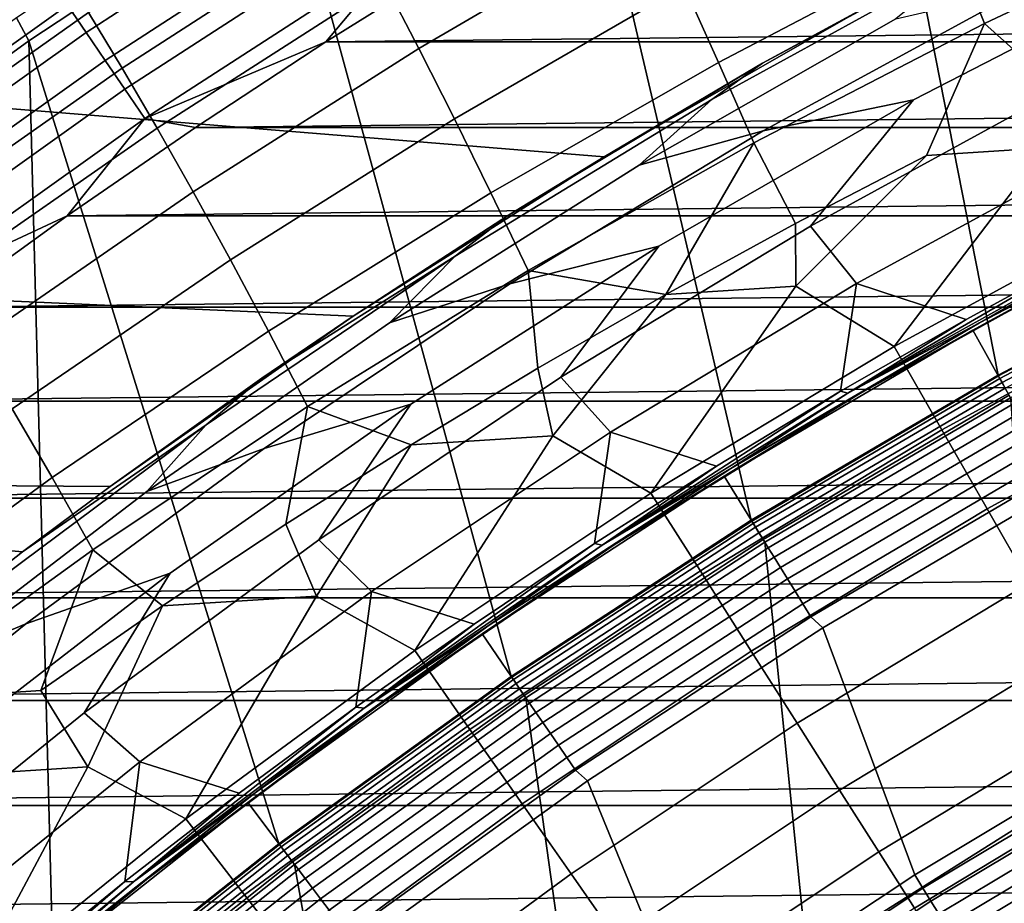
# Model space of a CAD drawing. Header units: metres. Extents: x -109 to 109, y -342 to 66.
# Tile 241 of 512: x -15.47 to -11.65, y 18.92 to 22.34. Entities that reach past the tile are written whole.
import ezdxf

# ---------------------------------------------------------------- set-up
doc = ezdxf.new("R2010")
doc.units = ezdxf.units.M
doc.layers.add('solid_K_24_62_16_000B91', color=7, linetype='CONTINUOUS')

msp = doc.modelspace()

# ---------------------------------------------------------------- linework, layer by layer
at = {"layer": 'solid_K_24_62_16_000B91'}
for points in [[(-10.697732, 21.48391, 31), (-11.206532, 24.659534, 31), (-12.302062, 24.131685, 31), (-11.678498, 20.966942, 31)], [(-11.678498, 20.966942, 31), (-12.302062, 24.131685, 31), (-13.372755, 23.555222, 31), (-12.6344, 20.40519, 31)], [(-12.6344, 20.40519, 31), (-13.372755, 23.555222, 31), (-14.416453, 22.931307, 31), (-13.563271, 19.799942, 31)], [(-11.85964, 22.64995, -21.894165), (-10.93989, 23.088539, -21.900867), (-10.820556, 22.758385, -22.19072), (-11.731484, 22.328861, -22.176815)], [(-14.272616, 23.053299, 84.768677), (-15.281243, 22.399347, 84.768677), (-15.209894, 22.29446, 84.824738), (-14.205976, 22.94536, 84.824738)], [(-14.461519, 23.022137, 30.994898), (-15.479605, 22.350306, 30.994898), (-15.431108, 22.261173, 31), (-14.416453, 22.931307, 31)], [(-14.054347, 22.488754, -20.978497), (-13.151037, 23.021008, -20.961334), (-13.024526, 22.755806, -21.285484), (-13.920831, 22.232243, -21.293806)], [(-15.200982, 22.370878, -20.342508), (-14.308288, 22.952448, -20.306091), (-14.183616, 22.729036, -20.648952), (-15.0704, 22.155439, -20.675669)], [(-12.894372, 22.474514, -21.594213), (-11.985047, 22.955849, -21.593903), (-11.85964, 22.64995, -21.894165), (-12.760906, 22.177803, -21.886576)], [(-13.563271, 19.799942, 31), (-14.416453, 22.931307, 31), (-15.431108, 22.261173, 31), (-14.463273, 19.152376, 31)], [(-14.205976, 22.94536, 84.824738), (-15.209894, 22.29446, 84.824738), (-15.135939, 22.185741, 84.868843), (-14.136902, 22.833475, 84.868843)], [(-16.44178, 22.278242, -19.341848), (-15.559854, 22.913189, -19.273428), (-15.446076, 22.750374, -19.640497), (-16.323484, 22.121788, -19.698294)], [(-15.729651, 22.800617, 46.202801), (-12.204681, 22.383816, 46.110397), (-13.204046, 21.811832, 45.983593), (-16.704939, 22.096041, 46.0466)], [(-14.136902, 22.833475, 84.868843), (-15.135939, 22.185741, 84.868843), (-15.060007, 22.074118, 84.900612), (-14.065983, 22.718603, 84.900612)], [(-16.323484, 22.121788, -19.698294), (-15.446076, 22.750374, -19.640497), (-15.32633, 22.569397, -19.997154), (-16.198927, 21.947838, -20.044487)], [(-15.0704, 22.155439, -20.675669), (-14.183616, 22.729036, -20.648952), (-14.054347, 22.488754, -20.978497), (-14.934951, 21.9237, -20.995745)], [(-13.920831, 22.232243, -21.293806), (-13.024526, 22.755806, -21.285484), (-12.894372, 22.474514, -21.594213), (-13.783419, 21.960148, -21.593964)], [(-11.731484, 22.328861, -22.176815), (-10.820556, 22.758385, -22.19072), (-10.927678, 22.311924, -22.456635), (-11.443775, 22.070732, -22.444767)], [(-14.065983, 22.718603, 84.900612), (-15.060007, 22.074118, 84.900612), (-14.982751, 21.960546, 84.919785), (-13.993825, 22.601725, 84.919785)], [(-11.582973, 22.717457, 45.643486), (-11.766059, 22.596003, 44.4907), (-12.786537, 22.034607, 44.4907), (-12.591104, 22.174585, 45.643486)], [(-12.204681, 22.383816, 46.110397), (-11.582973, 22.717457, 45.643486), (-12.591104, 22.174585, 45.643486)], [(-15.473689, 22.682253, 84.534042), (-16.464727, 21.975534, 84.534042), (-16.400904, 21.890097, 84.622704), (-15.413707, 22.594074, 84.622704)], [(-12.760906, 22.177803, -21.886576), (-11.85964, 22.64995, -21.894165), (-11.731484, 22.328861, -22.176815), (-12.624464, 21.866335, -22.161631)], [(-15.413707, 22.594074, 84.622704), (-16.400904, 21.890097, 84.622704), (-16.332451, 21.798464, 84.701141), (-15.349375, 22.499504, 84.701141)], [(-13.993825, 22.601725, 84.919785), (-14.982751, 21.960546, 84.919785), (-14.282001, 22.25713, 84.926178)], [(-13.993825, 22.601725, 84.919785), (-14.282001, 22.25713, 84.926178), (-13.770153, 22.576464, 84.926178)], [(13.770144, 22.576469, 84.926178), (-13.770153, 22.576464, 84.926178), (-14.282001, 22.25713, 84.926178)], [(14.281992, 22.257135, 84.926178), (13.770144, 22.576469, 84.926178), (-14.282001, 22.25713, 84.926178)], [(-11.766059, 22.596003, 44.4907), (-12.07424, 22.346273, 43.340183), (-13.068021, 21.780039, 43.340183), (-12.786537, 22.034607, 44.4907)], [(-16.198927, 21.947838, -20.044487), (-15.32633, 22.569397, -19.997154), (-15.200982, 22.370878, -20.342508), (-16.068491, 21.75699, -20.379566)], [(-12.588174, 21.913216, 42.19429), (-11.582003, 22.461264, 42.19429), (-10.994465, 22.554777, 41.055355), (-12.005807, 22.033085, 41.055355)], [(-10.994465, 22.554777, 41.055355), (-11.414175, 22.085495, 39.925716), (-12.40539, 21.544346, 39.925716), (-12.005807, 22.033085, 41.055355)], [(-15.349375, 22.499504, 84.701141), (-16.332451, 21.798464, 84.701141), (-16.259956, 21.701418, 84.768677), (-15.281243, 22.399347, 84.768677)], [(-14.934951, 21.9237, -20.995745), (-14.054347, 22.488754, -20.978497), (-13.920831, 22.232243, -21.293806), (-14.795001, 21.676283, -21.301842)], [(-13.783419, 21.960148, -21.593964), (-12.894372, 22.474514, -21.594213), (-12.760906, 22.177803, -21.886576), (-13.64246, 21.673113, -21.878052)], [(-13.068021, 21.780039, 43.340183), (-12.07424, 22.346273, 43.340183), (-11.582003, 22.461264, 42.19429), (-12.588174, 21.913216, 42.19429)], [(-15.281243, 22.399347, 84.768677), (-16.259956, 21.701418, 84.768677), (-16.184038, 21.599791, 84.824738), (-15.209894, 22.29446, 84.824738)], [(-13.204046, 21.811832, 45.983593), (-12.204681, 22.383816, 46.110397), (-12.591104, 22.174585, 45.643486)], [(-15.479605, 22.350306, 30.994898), (-16.466532, 21.633484, 30.994898), (-16.41473, 21.546127, 31), (-15.431108, 22.261173, 31)], [(-16.068491, 21.75699, -20.379566), (-15.200982, 22.370878, -20.342508), (-15.0704, 22.155439, -20.675669), (-15.932558, 21.549841, -20.702669)], [(-12.624464, 21.866335, -22.161631), (-11.731484, 22.328861, -22.176815), (-11.955483, 21.818195, -22.432285), (-12.462487, 21.554426, -22.419195)], [(-11.731484, 22.328861, -22.176815), (-11.443775, 22.070732, -22.444767), (-11.494721, 21.847784, -22.569874), (-11.955483, 21.818195, -22.432285)], [(-15.209894, 22.29446, 84.824738), (-16.184038, 21.599791, 84.824738), (-16.105345, 21.49445, 84.868843), (-15.135939, 22.185741, 84.868843)], [(-15.332311, 18.464027, 31), (-15.431108, 22.261173, 31), (-16.41473, 21.546127, 31), (-16.168739, 17.73617, 31)], [(-15.332311, 18.464027, 31), (-14.463273, 19.152376, 31), (-15.431108, 22.261173, 31)], [(-14.982751, 21.960546, 84.919785), (-14.786502, 21.926186, 84.926178), (-14.282001, 22.25713, 84.926178)], [(-14.795001, 21.676283, -21.301842), (-13.920831, 22.232243, -21.293806), (-13.783419, 21.960148, -21.593964), (-14.650919, 21.413809, -21.593073)], [(14.281992, 22.257135, 84.926178), (-14.282001, 22.25713, 84.926178), (-14.786502, 21.926186, 84.926178)], [(14.786493, 21.926191, 84.926178), (14.281992, 22.257135, 84.926178), (-14.786502, 21.926186, 84.926178)], [(-15.135939, 22.185741, 84.868843), (-16.105345, 21.49445, 84.868843), (-16.024551, 21.386293, 84.900612), (-15.060007, 22.074118, 84.900612)], [(-15.932558, 21.549841, -20.702669), (-15.0704, 22.155439, -20.675669), (-14.934951, 21.9237, -20.995745), (-15.791512, 21.326986, -21.012928)], [(-12.591104, 22.174585, 45.643486), (-12.786537, 22.034607, 44.4907), (-13.780291, 21.427156, 44.4907), (-13.573849, 21.587004, 45.643486)], [(-13.64246, 21.673113, -21.878052), (-12.760906, 22.177803, -21.886576), (-12.624464, 21.866335, -22.161631), (-13.498307, 21.37178, -22.145153)], [(-13.204046, 21.811832, 45.983593), (-12.591104, 22.174585, 45.643486), (-13.573849, 21.587004, 45.643486)], [(-16.704939, 22.096041, 46.0466), (-13.204046, 21.811832, 45.983593), (-14.175339, 21.19549, 45.846954), (-17.649883, 21.34881, 45.880943)], [(-12.40539, 21.544346, 39.925716), (-11.414175, 22.085495, 39.925716), (-11.249434, 21.853251, 38.807678), (-12.226989, 21.321705, 38.807678)], [(-15.060007, 22.074118, 84.900612), (-16.024551, 21.386293, 84.900612), (-15.942347, 21.276251, 84.919785), (-14.982751, 21.960546, 84.919785)], [(-12.786537, 22.034607, 44.4907), (-13.068021, 21.780039, 43.340183), (-14.035303, 21.169636, 43.340183), (-13.780291, 21.427156, 44.4907)], [(-13.568471, 21.320126, 42.19429), (-12.588174, 21.913216, 42.19429), (-12.005807, 22.033085, 41.055355), (-12.992455, 21.466074, 41.055355)], [(-12.005807, 22.033085, 41.055355), (-12.40539, 21.544346, 39.925716), (-13.371005, 20.958738, 39.925716), (-12.992455, 21.466074, 41.055355)], [(-14.982751, 21.960546, 84.919785), (-15.942347, 21.276251, 84.919785), (-15.283264, 21.583897, 84.926178)], [(-14.982751, 21.960546, 84.919785), (-15.283264, 21.583897, 84.926178), (-14.786502, 21.926186, 84.926178)], [(-15.791512, 21.326986, -21.012928), (-14.934951, 21.9237, -20.995745), (-14.795001, 21.676283, -21.301842), (-15.645735, 21.089025, -21.309481)], [(14.786493, 21.926191, 84.926178), (-14.786502, 21.926186, 84.926178), (-15.283264, 21.583897, 84.926178)], [(15.283257, 21.583902, 84.926178), (14.786493, 21.926191, 84.926178), (-15.283264, 21.583897, 84.926178)], [(-14.650919, 21.413809, -21.593073), (-13.783419, 21.960148, -21.593964), (-13.64246, 21.673113, -21.878052), (-14.503072, 21.136896, -21.868546)], [(-14.035303, 21.169636, 43.340183), (-13.068021, 21.780039, 43.340183), (-12.588174, 21.913216, 42.19429), (-13.568471, 21.320126, 42.19429)], [(-13.498307, 21.37178, -22.145153), (-12.624464, 21.866335, -22.161631), (-12.964427, 21.279587, -22.405491)], [(-12.624464, 21.866335, -22.161631), (-12.462487, 21.554426, -22.419195), (-12.964427, 21.279587, -22.405491)], [(-11.955483, 21.818195, -22.432285), (-11.494721, 21.847784, -22.569874), (-12.081273, 21.078581, -22.877867), (-12.461119, 21.311378, -22.569874)], [(-11.309973, 21.44997, 37.711193), (-11.802533, 21.18294, 37.711193), (-12.226989, 21.321705, 38.807678), (-11.249434, 21.853251, 38.807678)], [(-11.115284, 21.603569, -22.877867), (-12.081273, 21.078581, -22.877867), (-11.494721, 21.847784, -22.569874)], [(-14.175339, 21.19549, 45.846954), (-13.204046, 21.811832, 45.983593), (-13.573849, 21.587004, 45.643486)], [(-12.462487, 21.554426, -22.419195), (-11.955483, 21.818195, -22.432285), (-12.461119, 21.311378, -22.569874)], [(-15.645735, 21.089025, -21.309481), (-14.795001, 21.676283, -21.301842), (-14.650919, 21.413809, -21.593073), (-15.495608, 20.836554, -21.591461)], [(-14.503072, 21.136896, -21.868546), (-13.64246, 21.673113, -21.878052), (-13.498307, 21.37178, -22.145153), (-14.351828, 20.846165, -22.127367)], [(-10.78686, 21.662956, 37.401829), (-10.787004, 21.662884, 34.900002), (-11.775943, 21.141598, 34.900002), (-11.775817, 21.141668, 37.401829)], [(-11.775943, 21.141598, 34.900002), (-10.787004, 21.662884, 34.900002), (-10.653291, 21.394323, 34.599998), (-11.62998, 20.879501, 34.599998)], [(-11.243134, 21.433187, 37.480381), (-10.78686, 21.662956, 37.401829), (-11.775817, 21.141668, 37.401829)], [(-10.763433, 21.688396, 37.558521), (-11.750767, 21.169731, 37.558521), (-11.283337, 21.439899, 37.635696)], [(-11.243134, 21.433187, 37.480381), (-11.750767, 21.169731, 37.558521), (-10.763433, 21.688396, 37.558521)], [(-15.942347, 21.276251, 84.919785), (-15.772194, 21.230322, 84.926178), (-15.283264, 21.583897, 84.926178)], [(15.283257, 21.583902, 84.926178), (-15.283264, 21.583897, 84.926178), (-15.772194, 21.230322, 84.926178)], [(15.772186, 21.230328, 84.926178), (15.283257, 21.583902, 84.926178), (-15.772194, 21.230322, 84.926178)], [(-14.175339, 21.19549, 45.846954), (-13.573849, 21.587004, 45.643486), (-13.780291, 21.427156, 44.4907), (-14.529225, 20.9559, 45.643486)], [(-10.944815, 21.272259, -23.208817), (-11.895988, 20.755322, -23.208817), (-12.081273, 21.078581, -22.877867), (-11.115284, 21.603569, -22.877867)], [(-13.371005, 20.958738, 39.925716), (-12.40539, 21.544346, 39.925716), (-12.226989, 21.321705, 38.807678), (-13.179484, 20.746458, 38.807678)], [(-12.964427, 21.279587, -22.405491), (-12.462487, 21.554426, -22.419195), (-12.461119, 21.311378, -22.569874)], [(-14.520877, 20.683212, 42.19429), (-13.568471, 21.320126, 42.19429), (-12.992455, 21.466074, 41.055355), (-13.952379, 20.854912, 41.055355)], [(-12.992455, 21.466074, 41.055355), (-13.371005, 20.958738, 39.925716), (-14.309031, 20.329884, 39.925716), (-13.952379, 20.854912, 41.055355)], [(-11.678507, 20.966938, 33.5), (-10.69772, 21.483919, 33.5), (-10.697732, 21.48391, 31), (-11.678498, 20.966942, 31)], [(-11.676772, 20.963821, 33.559608), (-10.696131, 21.480726, 33.559608), (-10.69772, 21.483919, 33.5), (-11.678507, 20.966938, 33.5)], [(-10.696131, 21.480726, 33.559608), (-11.676772, 20.963821, 33.559608), (-11.671508, 20.95437, 33.619072), (-10.691309, 21.471043, 33.619072)], [(-10.691309, 21.471043, 33.619072), (-11.671508, 20.95437, 33.619072), (-11.66279, 20.938721, 33.676792), (-10.683324, 21.455006, 33.676792)], [(-13.780291, 21.427156, 44.4907), (-14.035303, 21.169636, 43.340183), (-14.974124, 20.516306, 43.340183), (-14.745241, 20.774921, 44.4907)], [(-14.529225, 20.9559, 45.643486), (-13.780291, 21.427156, 44.4907), (-14.745241, 20.774921, 44.4907)], [(-12.260171, 20.896679, 37.635696), (-11.802533, 21.18294, 37.711193), (-11.309973, 21.44997, 37.711193)], [(-11.283337, 21.439899, 37.635696), (-12.260171, 20.896679, 37.635696), (-11.309973, 21.44997, 37.711193)], [(-11.750767, 21.169731, 37.558521), (-12.260171, 20.896679, 37.635696), (-11.283337, 21.439899, 37.635696)], [(-11.243134, 21.433187, 37.480381), (-11.775817, 21.141668, 37.401829), (-12.217032, 20.893389, 37.480381)], [(-11.243134, 21.433187, 37.480381), (-12.217032, 20.893389, 37.480381), (-11.750767, 21.169731, 37.558521)], [(-10.683324, 21.455006, 33.676792), (-11.66279, 20.938721, 33.676792), (-11.650748, 20.917099, 33.731934), (-10.672293, 21.432852, 33.731934)], [(-15.495608, 20.836554, -21.591461), (-14.650919, 21.413809, -21.593073), (-14.503072, 21.136896, -21.868546), (-15.341515, 20.570168, -21.858009)], [(-14.351828, 20.846165, -22.127367), (-13.498307, 21.37178, -22.145153), (-13.460938, 20.993845, -22.391188), (-13.951699, 20.697374, -22.376287)], [(-13.498307, 21.37178, -22.145153), (-12.964427, 21.279587, -22.405491), (-13.460938, 20.993845, -22.391188)], [(-17.649883, 21.34881, 45.880943), (-14.175339, 21.19549, 45.846954), (-15.116508, 20.536091, 45.700768), (-18.562588, 20.560162, 45.706104)], [(-14.974124, 20.516306, 43.340183), (-14.035303, 21.169636, 43.340183), (-13.568471, 21.320126, 42.19429), (-14.520877, 20.683212, 42.19429)], [(-12.288793, 20.9046, 37.711193), (-12.768492, 20.615101, 37.711193), (-13.179484, 20.746458, 38.807678), (-12.226989, 21.321705, 38.807678)], [(-11.802533, 21.18294, 37.711193), (-12.288793, 20.9046, 37.711193), (-12.226989, 21.321705, 38.807678)], [(-13.460938, 20.993845, -22.391188), (-12.964427, 21.279587, -22.405491), (-13.402538, 20.732252, -22.569874)], [(-12.964427, 21.279587, -22.405491), (-12.461119, 21.311378, -22.569874), (-13.022521, 20.510427, -22.877867), (-13.402538, 20.732252, -22.569874)], [(-12.081273, 21.078581, -22.877867), (-13.022521, 20.510427, -22.877867), (-12.461119, 21.311378, -22.569874)], [(-10.78374, 20.959206, -23.561533), (-11.720917, 20.449877, -23.561533), (-11.895988, 20.755322, -23.208817), (-10.944815, 21.272259, -23.208817)], [(15.772186, 21.230328, 84.926178), (-15.772194, 21.230322, 84.926178), (-16.252853, 20.86578, 84.926178)], [(16.252846, 20.865786, 84.926178), (15.772186, 21.230328, 84.926178), (-16.252853, 20.86578, 84.926178)], [(-15.116508, 20.536091, 45.700768), (-14.175339, 21.19549, 45.846954), (-14.529225, 20.9559, 45.643486)], [(-11.750767, 21.169731, 37.558521), (-12.713169, 20.606148, 37.558521), (-12.260171, 20.896679, 37.635696)], [(-12.217032, 20.893389, 37.480381), (-12.713169, 20.606148, 37.558521), (-11.750767, 21.169731, 37.558521)], [(-12.260171, 20.896679, 37.635696), (-12.288793, 20.9046, 37.711193), (-11.802533, 21.18294, 37.711193)], [(-15.341515, 20.570168, -21.858009), (-14.503072, 21.136896, -21.868546), (-14.351828, 20.846165, -22.127367), (-15.183838, 20.290464, -22.108259)], [(-12.739645, 20.575264, 37.401829), (-11.775817, 21.141668, 37.401829), (-11.775943, 21.141598, 34.900002), (-12.739439, 20.57539, 34.900002)], [(-12.217032, 20.893389, 37.480381), (-11.775817, 21.141668, 37.401829), (-12.739645, 20.575264, 37.401829)], [(-12.739439, 20.57539, 34.900002), (-11.775943, 21.141598, 34.900002), (-11.62998, 20.879501, 34.599998), (-12.581537, 20.320311, 34.599998)], [(-11.895988, 20.755322, -23.208817), (-12.822803, 20.195883, -23.208817), (-13.022521, 20.510427, -22.877867), (-12.081273, 21.078581, -22.877867)], [(-13.951699, 20.697374, -22.376287), (-13.460938, 20.993845, -22.391188), (-13.402538, 20.732252, -22.569874)], [(-15.116508, 20.536091, 45.700768), (-14.529225, 20.9559, 45.643486), (-14.745241, 20.774921, 44.4907), (-15.455422, 20.282452, 45.644539)], [(-14.309031, 20.329884, 39.925716), (-13.371005, 20.958738, 39.925716), (-13.179484, 20.746458, 38.807678), (-14.104969, 20.128691, 38.807678)], [(-12.634372, 20.405212, 33.5), (-11.678507, 20.966938, 33.5), (-11.678498, 20.966942, 31), (-12.6344, 20.40519, 31)], [(-12.632495, 20.40218, 33.559608), (-11.676772, 20.963821, 33.559608), (-11.678507, 20.966938, 33.5), (-12.634372, 20.405212, 33.5)], [(-11.676772, 20.963821, 33.559608), (-12.632495, 20.40218, 33.559608), (-12.6268, 20.392981, 33.619072), (-11.671508, 20.95437, 33.619072)], [(-11.671508, 20.95437, 33.619072), (-12.6268, 20.392981, 33.619072), (-12.617369, 20.37775, 33.676792), (-11.66279, 20.938721, 33.676792)], [(-11.66279, 20.938721, 33.676792), (-12.617369, 20.37775, 33.676792), (-12.604341, 20.356709, 33.731934), (-11.650748, 20.917099, 33.731934)], [(-10.632643, 20.665541, -23.93474), (-11.556688, 20.163349, -23.93474), (-11.720917, 20.449877, -23.561533), (-10.78374, 20.959206, -23.561533)], [(-13.210911, 20.308983, 37.635696), (-12.768492, 20.615101, 37.711193), (-12.288793, 20.9046, 37.711193)], [(-12.260171, 20.896679, 37.635696), (-13.210911, 20.308983, 37.635696), (-12.288793, 20.9046, 37.711193)], [(-12.713169, 20.606148, 37.558521), (-13.210911, 20.308983, 37.635696), (-12.260171, 20.896679, 37.635696)], [(-12.217032, 20.893389, 37.480381), (-12.739645, 20.575264, 37.401829), (-13.165073, 20.309368, 37.480381)], [(-12.217032, 20.893389, 37.480381), (-13.165073, 20.309368, 37.480381), (-12.713169, 20.606148, 37.558521)], [(-11.650748, 20.917099, 33.731934), (-12.604341, 20.356709, 33.731934), (-12.587905, 20.330164, 33.783684), (-11.635556, 20.889824, 33.783684)], [(16.252846, 20.865786, 84.926178), (-16.252853, 20.86578, 84.926178), (-16.725183, 20.490314, 84.926178)], [(16.725176, 20.490322, 84.926178), (16.252846, 20.865786, 84.926178), (-16.725183, 20.490314, 84.926178)], [(-15.443437, 20.003784, 42.19429), (-14.520877, 20.683212, 42.19429), (-13.952379, 20.854912, 41.055355), (-14.883606, 20.200853, 41.055355)], [(-13.952379, 20.854912, 41.055355), (-14.309031, 20.329884, 39.925716), (-15.217528, 19.659079, 39.925716), (-14.883606, 20.200853, 41.055355)], [(-11.635556, 20.889824, 33.783684), (-12.587905, 20.330164, 33.783684), (-12.568302, 20.298506, 33.831291), (-11.617436, 20.857294, 33.831291)], [(-11.527369, 19.264538, 34.599998), (-12.41773, 18.703005, 34.599998), (-12.581537, 20.320311, 34.599998), (-11.62998, 20.879501, 34.599998)], [(-11.617436, 20.857294, 33.831291), (-12.568302, 20.298506, 33.831291), (-12.545819, 20.262194, 33.874054), (-11.596655, 20.819983, 33.874054)], [(-16.316217, 20.229441, -21.589048), (-15.495608, 20.836554, -21.591461), (-15.341515, 20.570168, -21.858009), (-16.156559, 19.973944, -21.846399)], [(-15.183838, 20.290464, -22.108259), (-14.351828, 20.846165, -22.127367), (-14.436266, 20.390417, -22.360815), (-14.914021, 20.073385, -22.344799)], [(-14.351828, 20.846165, -22.127367), (-13.951699, 20.697374, -22.376287), (-14.436266, 20.390417, -22.360815)], [(-11.596655, 20.819983, 33.874054), (-12.545819, 20.262194, 33.874054), (-12.520784, 20.221762, 33.911354), (-11.573513, 20.778437, 33.911354)], [(-11.573513, 20.778437, 33.911354), (-12.520784, 20.221762, 33.911354), (-12.493563, 20.177797, 33.942642), (-11.548351, 20.733263, 33.942642)], [(-16.025553, 19.835035, 45.545349), (-15.455422, 20.282452, 45.644539), (-14.745241, 20.774921, 44.4907), (-15.679372, 20.079262, 44.4907)], [(-14.745241, 20.774921, 44.4907), (-14.974124, 20.516306, 43.340183), (-15.882581, 19.821375, 43.340183), (-15.679372, 20.079262, 44.4907)], [(-13.241374, 20.314594, 37.711193), (-13.707188, 20.003244, 37.711193), (-14.104969, 20.128691, 38.807678), (-13.179484, 20.746458, 38.807678)], [(-12.768492, 20.615101, 37.711193), (-13.241374, 20.314594, 37.711193), (-13.179484, 20.746458, 38.807678)], [(-11.720917, 20.449877, -23.561533), (-12.634091, 19.898672, -23.561533), (-12.822803, 20.195883, -23.208817), (-11.895988, 20.755322, -23.208817)], [(-13.951699, 20.697374, -22.376287), (-13.402538, 20.732252, -22.569874), (-13.937102, 19.900274, -22.877867), (-14.317092, 20.111568, -22.569874)], [(-13.022521, 20.510427, -22.877867), (-13.937102, 19.900274, -22.877867), (-13.402538, 20.732252, -22.569874)], [(-11.548351, 20.733263, 33.942642), (-12.493563, 20.177797, 33.942642), (-12.464553, 20.130945, 33.967464), (-11.521537, 20.68512, 33.967464)], [(-15.882581, 19.821375, 43.340183), (-14.974124, 20.516306, 43.340183), (-14.520877, 20.683212, 42.19429), (-15.443437, 20.003784, 42.19429)], [(-14.436266, 20.390417, -22.360815), (-13.951699, 20.697374, -22.376287), (-14.317092, 20.111568, -22.569874)], [(-11.521537, 20.68512, 33.967464), (-12.464553, 20.130945, 33.967464), (-12.434178, 20.081888, 33.985455), (-11.49346, 20.634714, 33.985455)], [(-11.49346, 20.634714, 33.985455), (-12.434178, 20.081888, 33.985455), (-12.402883, 20.031343, 33.996353), (-11.464532, 20.582777, 33.996353)], [(-12.713169, 20.606148, 37.558521), (-13.648598, 19.998844, 37.558521), (-13.210911, 20.308983, 37.635696)], [(-13.165073, 20.309368, 37.480381), (-13.648598, 19.998844, 37.558521), (-12.713169, 20.606148, 37.558521)], [(-13.210911, 20.308983, 37.635696), (-13.241374, 20.314594, 37.711193), (-12.768492, 20.615101, 37.711193)], [(-18.562588, 20.560162, 45.706104), (-15.455422, 20.282452, 45.644539), (-16.025553, 19.835035, 45.545349)], [(-18.562588, 20.560162, 45.706104), (-15.116508, 20.536091, 45.700768), (-15.455422, 20.282452, 45.644539)], [(-16.156559, 19.973944, -21.846399), (-15.341515, 20.570168, -21.858009), (-15.183838, 20.290464, -22.108259), (-15.993151, 19.705648, -22.087816)], [(-13.676334, 19.964916, 34.900002), (-12.739439, 20.57539, 34.900002), (-12.581537, 20.320311, 34.599998), (-13.506818, 19.717396, 34.599998)], [(-13.67629, 19.964947, 37.401829), (-12.739645, 20.575264, 37.401829), (-12.739439, 20.57539, 34.900002), (-13.676334, 19.964916, 34.900002)], [(-13.165073, 20.309368, 37.480381), (-12.739645, 20.575264, 37.401829), (-13.67629, 19.964947, 37.401829)], [(-12.402883, 20.031343, 33.996353), (-12.357414, 19.988602, 34), (-11.420746, 20.538172, 34), (-11.464532, 20.582777, 33.996353)], [(-11.095411, 19.574007, 34), (-11.420746, 20.538172, 34), (-12.357414, 19.988602, 34), (-12.000765, 19.032381, 34)], [(16.725176, 20.490322, 84.926178), (-16.725183, 20.490314, 84.926178), (-17.188755, 20.104267, 84.926178)], [(17.188747, 20.104275, 84.926178), (16.725176, 20.490322, 84.926178), (-17.188755, 20.104267, 84.926178)], [(-12.822803, 20.195883, -23.208817), (-13.723358, 19.595085, -23.208817), (-13.937102, 19.900274, -22.877867), (-13.022521, 20.510427, -22.877867)], [(-11.556688, 20.163349, -23.93474), (-12.457067, 19.619865, -23.93474), (-12.634091, 19.898672, -23.561533), (-11.720917, 20.449877, -23.561533)], [(-13.563273, 19.79994, 33.5), (-12.634372, 20.405212, 33.5), (-12.6344, 20.40519, 31), (-13.563271, 19.799942, 31)], [(-13.561258, 19.796997, 33.559608), (-12.632495, 20.40218, 33.559608), (-12.634372, 20.405212, 33.5), (-13.563273, 19.79994, 33.5)], [(-12.632495, 20.40218, 33.559608), (-13.561258, 19.796997, 33.559608), (-13.555144, 19.788073, 33.619072), (-12.6268, 20.392981, 33.619072)], [(-14.914021, 20.073385, -22.344799), (-14.436266, 20.390417, -22.360815), (-14.317092, 20.111568, -22.569874)], [(-12.6268, 20.392981, 33.619072), (-13.555144, 19.788073, 33.619072), (-13.54502, 19.773293, 33.676792), (-12.617369, 20.37775, 33.676792)], [(-12.617369, 20.37775, 33.676792), (-13.54502, 19.773293, 33.676792), (-13.531034, 19.752874, 33.731934), (-12.604341, 20.356709, 33.731934)], [(-15.217528, 19.659079, 39.925716), (-14.309031, 20.329884, 39.925716), (-14.104969, 20.128691, 38.807678), (-15.001544, 19.469669, 38.807678)], [(-12.604341, 20.356709, 33.731934), (-13.531034, 19.752874, 33.731934), (-13.513391, 19.727119, 33.783684), (-12.587905, 20.330164, 33.783684)], [(-12.587905, 20.330164, 33.783684), (-13.513391, 19.727119, 33.783684), (-13.492347, 19.696398, 33.831291), (-12.568302, 20.298506, 33.831291)], [(-15.993151, 19.705648, -22.087816), (-15.183838, 20.290464, -22.108259), (-15.385243, 19.746088, -22.328241)], [(-15.183838, 20.290464, -22.108259), (-14.914021, 20.073385, -22.344799), (-15.385243, 19.746088, -22.328241)], [(-14.133533, 19.678062, 37.635696), (-13.707188, 20.003244, 37.711193), (-13.241374, 20.314594, 37.711193)], [(-13.210911, 20.308983, 37.635696), (-14.133533, 19.678062, 37.635696), (-13.241374, 20.314594, 37.711193)], [(-13.648598, 19.998844, 37.558521), (-14.133533, 19.678062, 37.635696), (-13.210911, 20.308983, 37.635696)], [(-13.165073, 20.309368, 37.480381), (-13.67629, 19.964947, 37.401829), (-14.085249, 19.68236, 37.480381)], [(-13.165073, 20.309368, 37.480381), (-14.085249, 19.68236, 37.480381), (-13.648598, 19.998844, 37.558521)], [(-12.41773, 18.703005, 34.599998), (-13.281054, 18.100164, 34.599998), (-13.506818, 19.717396, 34.599998), (-12.581537, 20.320311, 34.599998)], [(-12.568302, 20.298506, 33.831291), (-13.492347, 19.696398, 33.831291), (-13.468211, 19.661165, 33.874054), (-12.545819, 20.262194, 33.874054)], [(-12.545819, 20.262194, 33.874054), (-13.468211, 19.661165, 33.874054), (-13.441335, 19.621931, 33.911354), (-12.520784, 20.221762, 33.911354)], [(-12.520784, 20.221762, 33.911354), (-13.441335, 19.621931, 33.911354), (-13.412112, 19.579271, 33.942642), (-12.493563, 20.177797, 33.942642)], [(-16.334251, 19.283239, 42.19429), (-15.443437, 20.003784, 42.19429), (-14.883606, 20.200853, 41.055355), (-15.78422, 19.505245, 41.055355)], [(-14.883606, 20.200853, 41.055355), (-15.217528, 19.659079, 39.925716), (-16.094625, 18.947706, 39.925716), (-15.78422, 19.505245, 41.055355)], [(-12.634091, 19.898672, -23.561533), (-13.521394, 19.306717, -23.561533), (-13.723358, 19.595085, -23.208817), (-12.822803, 20.195883, -23.208817)], [(-12.493563, 20.177797, 33.942642), (-13.412112, 19.579271, 33.942642), (-13.38097, 19.533808, 33.967464), (-12.464553, 20.130945, 33.967464)], [(-12.464553, 20.130945, 33.967464), (-13.38097, 19.533808, 33.967464), (-13.348362, 19.486206, 33.985455), (-12.434178, 20.081888, 33.985455)], [(-11.403894, 19.896767, -24.327097), (-12.29237, 19.36047, -24.327097), (-12.457067, 19.619865, -23.93474), (-11.556688, 20.163349, -23.93474)], [(17.188747, 20.104275, 84.926178), (-17.188755, 20.104267, 84.926178), (-17.643496, 19.707703, 84.926178)], [(17.643488, 19.707708, 84.926178), (17.188747, 20.104275, 84.926178), (-17.643496, 19.707703, 84.926178)], [(-14.914021, 20.073385, -22.344799), (-14.317092, 20.111568, -22.569874), (-14.823143, 19.249367, -22.877867), (-15.202947, 19.450571, -22.569874)], [(-14.165683, 19.681213, 37.711193), (-14.616615, 19.348677, 37.711193), (-15.001544, 19.469669, 38.807678), (-14.104969, 20.128691, 38.807678)], [(-13.937102, 19.900274, -22.877867), (-14.823143, 19.249367, -22.877867), (-14.317092, 20.111568, -22.569874)], [(-13.707188, 20.003244, 37.711193), (-14.165683, 19.681213, 37.711193), (-14.104969, 20.128691, 38.807678)], [(-15.385243, 19.746088, -22.328241), (-14.914021, 20.073385, -22.344799), (-15.202947, 19.450571, -22.569874)], [(-12.434178, 20.081888, 33.985455), (-13.348362, 19.486206, 33.985455), (-13.314766, 19.437162, 33.996353), (-12.402883, 20.031343, 33.996353)], [(-13.314766, 19.437162, 33.996353), (-13.267987, 19.396143, 34), (-12.357414, 19.988602, 34), (-12.402883, 20.031343, 33.996353)], [(-16.758829, 19.086248, 43.340183), (-15.882581, 19.821375, 43.340183), (-15.443437, 20.003784, 42.19429), (-16.334251, 19.283239, 42.19429)], [(-13.648598, 19.998844, 37.558521), (-14.555068, 19.34911, 37.558521), (-14.133533, 19.678062, 37.635696)], [(-14.085249, 19.68236, 37.480381), (-14.555068, 19.34911, 37.558521), (-13.648598, 19.998844, 37.558521)], [(-14.133533, 19.678062, 37.635696), (-14.165683, 19.681213, 37.711193), (-13.707188, 20.003244, 37.711193)], [(-12.000765, 19.032381, 34), (-12.357414, 19.988602, 34), (-13.267987, 19.396143, 34), (-12.879753, 18.448898, 34)], [(-14.583752, 19.312021, 37.401829), (-13.67629, 19.964947, 37.401829), (-13.676334, 19.964916, 34.900002), (-14.583997, 19.311836, 34.900002)], [(-14.583997, 19.311836, 34.900002), (-13.676334, 19.964916, 34.900002), (-13.506818, 19.717396, 34.599998), (-14.403227, 19.072412, 34.599998)], [(-14.085249, 19.68236, 37.480381), (-13.67629, 19.964947, 37.401829), (-14.583752, 19.312021, 37.401829)], [(-13.723358, 19.595085, -23.208817), (-14.59581, 18.954163, -23.208817), (-14.823143, 19.249367, -22.877867), (-13.937102, 19.900274, -22.877867)], [(-12.457067, 19.619865, -23.93474), (-13.331938, 19.036205, -23.93474), (-13.521394, 19.306717, -23.561533), (-12.634091, 19.898672, -23.561533)], [(-11.263086, 19.651096, -24.737186), (-12.140591, 19.121422, -24.737186), (-12.29237, 19.36047, -24.327097), (-11.403894, 19.896767, -24.327097)], [(-14.463231, 19.152414, 33.5), (-13.563273, 19.79994, 33.5), (-13.563271, 19.799942, 31), (-14.463273, 19.152376, 31)], [(-14.461082, 19.149569, 33.559608), (-13.561258, 19.796997, 33.559608), (-13.563273, 19.79994, 33.5), (-14.463231, 19.152414, 33.5)], [(-13.561258, 19.796997, 33.559608), (-14.461082, 19.149569, 33.559608), (-14.454562, 19.140934, 33.619072), (-13.555144, 19.788073, 33.619072)], [(-13.555144, 19.788073, 33.619072), (-14.454562, 19.140934, 33.619072), (-14.443767, 19.126638, 33.676792), (-13.54502, 19.773293, 33.676792)], [(-13.54502, 19.773293, 33.676792), (-14.443767, 19.126638, 33.676792), (-14.428852, 19.106888, 33.731934), (-13.531034, 19.752874, 33.731934)], [(-13.531034, 19.752874, 33.731934), (-14.428852, 19.106888, 33.731934), (-14.410038, 19.081974, 33.783684), (-13.513391, 19.727119, 33.783684)], [(-15.993151, 19.705648, -22.087816), (-15.385243, 19.746088, -22.328241), (-15.202947, 19.450571, -22.569874), (-15.849868, 19.408512, -22.311171)], [(-13.513391, 19.727119, 33.783684), (-14.410038, 19.081974, 33.783684), (-14.387598, 19.052259, 33.831291), (-13.492347, 19.696398, 33.831291)], [(-13.281054, 18.100164, 34.599998), (-14.114507, 17.458044, 34.599998), (-14.403227, 19.072412, 34.599998), (-13.506818, 19.717396, 34.599998)], [(17.643488, 19.707708, 84.926178), (-17.643496, 19.707703, 84.926178), (-18.089027, 19.30094, 84.926178)], [(18.08902, 19.300947, 84.926178), (17.643488, 19.707708, 84.926178), (-18.089027, 19.30094, 84.926178)], [(-15.026075, 19.005262, 37.635696), (-14.616615, 19.348677, 37.711193), (-14.165683, 19.681213, 37.711193)], [(-14.133533, 19.678062, 37.635696), (-15.026075, 19.005262, 37.635696), (-14.165683, 19.681213, 37.711193)], [(-14.555068, 19.34911, 37.558521), (-15.026075, 19.005262, 37.635696), (-14.133533, 19.678062, 37.635696)], [(-14.085249, 19.68236, 37.480381), (-14.583752, 19.312021, 37.401829), (-14.975613, 19.013695, 37.480381)], [(-14.085249, 19.68236, 37.480381), (-14.975613, 19.013695, 37.480381), (-14.555068, 19.34911, 37.558521)], [(-13.492347, 19.696398, 33.831291), (-14.387598, 19.052259, 33.831291), (-14.36186, 19.018177, 33.874054), (-13.468211, 19.661165, 33.874054)], [(-16.094625, 18.947706, 39.925716), (-15.217528, 19.659079, 39.925716), (-15.001544, 19.469669, 38.807678), (-15.867373, 18.770744, 38.807678)], [(-13.468211, 19.661165, 33.874054), (-14.36186, 19.018177, 33.874054), (-14.333201, 18.980227, 33.911354), (-13.441335, 19.621931, 33.911354)], [(-12.140591, 19.121422, -24.737186), (-11.263086, 19.651096, -24.737186), (-11.134771, 19.427221, -25.16353), (-12.002279, 18.90358, -25.16353)], [(-13.441335, 19.621931, 33.911354), (-14.333201, 18.980227, 33.911354), (-14.30204, 18.938961, 33.942642), (-13.412112, 19.579271, 33.942642)], [(-12.29237, 19.36047, -24.327097), (-13.155672, 18.784527, -24.327097), (-13.331938, 19.036205, -23.93474), (-12.457067, 19.619865, -23.93474)], [(-13.521394, 19.306717, -23.561533), (-14.381006, 18.675224, -23.561533), (-14.59581, 18.954163, -23.208817), (-13.723358, 19.595085, -23.208817)], [(-13.412112, 19.579271, 33.942642), (-14.30204, 18.938961, 33.942642), (-14.26883, 18.894985, 33.967464), (-13.38097, 19.533808, 33.967464)], [(-11.970459, 18.980244, 34.003647), (-11.067655, 19.520466, 34.003647), (-11.095411, 19.574007, 34), (-12.000765, 19.032381, 34)], [(-13.38097, 19.533808, 33.967464), (-14.26883, 18.894985, 33.967464), (-14.234059, 18.84894, 33.985455), (-13.348362, 19.486206, 33.985455)], [(-11.067655, 19.520466, 34.003647), (-11.970459, 18.980244, 34.003647), (-11.938746, 18.929962, 34.014545), (-11.038334, 19.468752, 34.014545)], [(-13.348362, 19.486206, 33.985455), (-14.234059, 18.84894, 33.985455), (-14.198234, 18.8015, 33.996353), (-13.314766, 19.437162, 33.996353)], [(-15.849868, 19.408512, -22.311171), (-15.202947, 19.450571, -22.569874), (-15.678829, 18.559042, -22.877867), (-16.058327, 18.750586, -22.569874)], [(-15.059745, 19.00581, 37.711193), (-15.494835, 18.652798, 37.711193), (-15.867373, 18.770744, 38.807678), (-15.001544, 19.469669, 38.807678)], [(-14.823143, 19.249367, -22.877867), (-15.678829, 18.559042, -22.877867), (-15.202947, 19.450571, -22.569874)], [(-14.616615, 19.348677, 37.711193), (-15.059745, 19.00581, 37.711193), (-15.001544, 19.469669, 38.807678)], [(-11.038334, 19.468752, 34.014545), (-11.938746, 18.929962, 34.014545), (-11.907967, 18.881157, 34.032536), (-11.009876, 19.418558, 34.032536)], [(-14.198234, 18.8015, 33.996353), (-14.15036, 18.762121, 34), (-13.267987, 19.396143, 34), (-13.314766, 19.437162, 33.996353)], [(-11.893664, 18.697735, -25.604593), (-12.002279, 18.90358, -25.16353), (-11.134771, 19.427221, -25.16353), (-11.036531, 19.216125, -25.604593)], [(-11.009876, 19.418558, 34.032536), (-11.907967, 18.881157, 34.032536), (-11.87857, 18.834547, 34.057358), (-10.982697, 19.370621, 34.057358)], [(-12.879753, 18.448898, 34), (-13.267987, 19.396143, 34), (-14.15036, 18.762121, 34), (-13.73043, 17.824848, 34)], [(-10.982697, 19.370621, 34.057358), (-11.87857, 18.834547, 34.057358), (-11.850986, 18.79081, 34.088646), (-10.957192, 19.32564, 34.088646)], [(-14.555068, 19.34911, 37.558521), (-15.430655, 18.658319, 37.558521), (-15.026075, 19.005262, 37.635696)], [(-14.975613, 19.013695, 37.480381), (-15.430655, 18.658319, 37.558521), (-14.555068, 19.34911, 37.558521)], [(-15.026075, 19.005262, 37.635696), (-15.059745, 19.00581, 37.711193), (-14.616615, 19.348677, 37.711193)], [(-12.140591, 19.121422, -24.737186), (-12.993234, 18.552589, -24.737186), (-13.155672, 18.784527, -24.327097), (-12.29237, 19.36047, -24.327097)], [(18.08902, 19.300947, 84.926178), (-18.089027, 19.30094, 84.926178), (-18.525223, 18.884108, 84.926178)], [(18.525215, 18.884115, 84.926178), (18.08902, 19.300947, 84.926178), (-18.525223, 18.884108, 84.926178)], [(-15.460096, 18.61788, 37.401829), (-14.583752, 19.312021, 37.401829), (-14.583997, 19.311836, 34.900002), (-15.45988, 18.618059, 34.900002)], [(-14.975613, 19.013695, 37.480381), (-14.583752, 19.312021, 37.401829), (-15.460096, 18.61788, 37.401829)], [(-15.45988, 18.618059, 34.900002), (-14.583997, 19.311836, 34.900002), (-14.403227, 19.072412, 34.599998), (-15.26825, 18.387241, 34.599998)], [(-13.331938, 19.036205, -23.93474), (-14.179506, 18.413563, -23.93474), (-14.381006, 18.675224, -23.561533), (-13.521394, 19.306717, -23.561533)], [(-10.957192, 19.32564, 34.088646), (-11.850986, 18.79081, 34.088646), (-11.825617, 18.750586, 34.125946), (-10.933737, 19.284269, 34.125946)], [(-11.528148, 18.913601, 34.900002), (-11.975019, 18.633879, 34.900002), (-12.41773, 18.703005, 34.599998), (-11.527369, 19.264538, 34.599998)], [(-10.933737, 19.284269, 34.125946), (-11.825617, 18.750586, 34.125946), (-11.802835, 18.71446, 34.168709), (-10.912672, 19.247118, 34.168709)], [(-14.59581, 18.954163, -23.208817), (-15.438374, 18.274424, -23.208817), (-15.678829, 18.559042, -22.877867), (-14.823143, 19.249367, -22.877867)], [(-11.323878, 18.809208, -26.058783), (-11.893664, 18.697735, -25.604593), (-11.036531, 19.216125, -25.604593)], [(-10.912672, 19.247118, 34.168709), (-11.802835, 18.71446, 34.168709), (-11.78297, 18.682964, 34.216316), (-10.894307, 19.214725, 34.216316)], [(-11.97513, 18.633806, 37.599998), (-11.528148, 18.913601, 34.900002), (-11.074945, 19.182495, 34.900002), (-11.075074, 19.182421, 37.599998)], [(-11.075074, 19.182421, 37.599998), (-11.723042, 18.616398, 37.75), (-11.97513, 18.633806, 37.599998)], [(-10.894307, 19.214725, 34.216316), (-11.78297, 18.682964, 34.216316), (-11.766316, 18.656557, 34.268066), (-10.878908, 19.187567, 34.268066)], [(-10.878908, 19.187567, 34.268066), (-11.766316, 18.656557, 34.268066), (-11.753114, 18.635626, 34.323208), (-10.866702, 19.166039, 34.323208)], [(-11.075074, 19.182421, 37.599998), (-10.838666, 19.144798, 37.75), (-11.723042, 18.616398, 37.75)], [(-15.332323, 18.464016, 33.5), (-14.463231, 19.152414, 33.5), (-14.463273, 19.152376, 31), (-15.332311, 18.464027, 31)], [(-15.330046, 18.461271, 33.559608), (-14.461082, 19.149569, 33.559608), (-14.463231, 19.152414, 33.5), (-15.332323, 18.464016, 33.5)], [(-14.461082, 19.149569, 33.559608), (-15.330046, 18.461271, 33.559608), (-15.323133, 18.452948, 33.619072), (-14.454562, 19.140934, 33.619072)], [(-14.454562, 19.140934, 33.619072), (-15.323133, 18.452948, 33.619072), (-15.311689, 18.439167, 33.676792), (-14.443767, 19.126638, 33.676792)], [(-10.866702, 19.166039, 34.323208), (-11.753114, 18.635626, 34.323208), (-11.743558, 18.620472, 34.380928), (-10.857866, 19.150454, 34.380928)], [(-10.857866, 19.150454, 34.380928), (-11.743558, 18.620472, 34.380928), (-11.737786, 18.611322, 34.440392), (-10.85253, 19.141043, 34.440392)], [(-10.85253, 19.141043, 34.440392), (-11.737786, 18.611322, 34.440392), (-11.000001, 19.052559, 34.5)], [(-11.723042, 18.616398, 37.75), (-10.838666, 19.144798, 37.75), (-11.000001, 19.052559, 34.5), (-11.450293, 18.785389, 34.5)], [(-14.443767, 19.126638, 33.676792), (-15.311689, 18.439167, 33.676792), (-15.295878, 18.420126, 33.731934), (-14.428852, 19.106888, 33.731934)], [(-14.428852, 19.106888, 33.731934), (-15.295878, 18.420126, 33.731934), (-15.275933, 18.396109, 33.783684), (-14.410038, 19.081974, 33.783684)], [(-12.993234, 18.552589, -24.737186), (-12.140591, 19.121422, -24.737186), (-12.002279, 18.90358, -25.16353), (-12.845208, 18.341228, -25.16353)], [(-14.410038, 19.081974, 33.783684), (-15.275933, 18.396109, 33.783684), (-15.252145, 18.36746, 33.831291), (-14.387598, 19.052259, 33.831291)], [(-14.114507, 17.458044, 34.599998), (-14.917254, 16.777308, 34.599998), (-15.26825, 18.387241, 34.599998), (-14.403227, 19.072412, 34.599998)], [(-14.387598, 19.052259, 33.831291), (-15.252145, 18.36746, 33.831291), (-15.224861, 18.334604, 33.874054), (-14.36186, 19.018177, 33.874054)], [(-13.155672, 18.784527, -24.327097), (-13.992035, 18.170116, -24.327097), (-14.179506, 18.413563, -23.93474), (-13.331938, 19.036205, -23.93474)], [(-12.846949, 18.3983, 34.003647), (-11.970459, 18.980244, 34.003647), (-12.000765, 19.032381, 34), (-12.879753, 18.448898, 34)], [(-11.737786, 18.611322, 34.440392), (-11.450293, 18.785389, 34.5), (-11.000001, 19.052559, 34.5)], [(-15.886638, 18.292011, 37.635696), (-15.494835, 18.652798, 37.711193), (-15.059745, 19.00581, 37.711193)], [(-15.026075, 19.005262, 37.635696), (-15.886638, 18.292011, 37.635696), (-15.059745, 19.00581, 37.711193)], [(-15.430655, 18.658319, 37.558521), (-15.886638, 18.292011, 37.635696), (-15.026075, 19.005262, 37.635696)], [(-14.975613, 19.013695, 37.480381), (-15.460096, 18.61788, 37.401829), (-15.83428, 18.304785, 37.480381)], [(-14.975613, 19.013695, 37.480381), (-15.83428, 18.304785, 37.480381), (-15.430655, 18.658319, 37.558521)], [(-14.36186, 19.018177, 33.874054), (-15.224861, 18.334604, 33.874054), (-15.19448, 18.298018, 33.911354), (-14.333201, 18.980227, 33.911354)], [(-14.381006, 18.675224, -23.561533), (-15.21117, 18.005491, -23.561533), (-15.438374, 18.274424, -23.208817), (-14.59581, 18.954163, -23.208817)], [(-14.333201, 18.980227, 33.911354), (-15.19448, 18.298018, 33.911354), (-15.161446, 18.258236, 33.942642), (-14.30204, 18.938961, 33.942642)], [(-11.970459, 18.980244, 34.003647), (-12.846949, 18.3983, 34.003647), (-12.812914, 18.34956, 34.014545), (-11.938746, 18.929962, 34.014545)], [(-14.30204, 18.938961, 33.942642), (-15.161446, 18.258236, 33.942642), (-15.126241, 18.215839, 33.967464), (-14.26883, 18.894985, 33.967464)], [(-11.938746, 18.929962, 34.014545), (-12.812914, 18.34956, 34.014545), (-12.779881, 18.302252, 34.032536), (-11.907967, 18.881157, 34.032536)]]:
    msp.add_3dface(points, dxfattribs=at)

doc.saveas('drawing.dxf')
